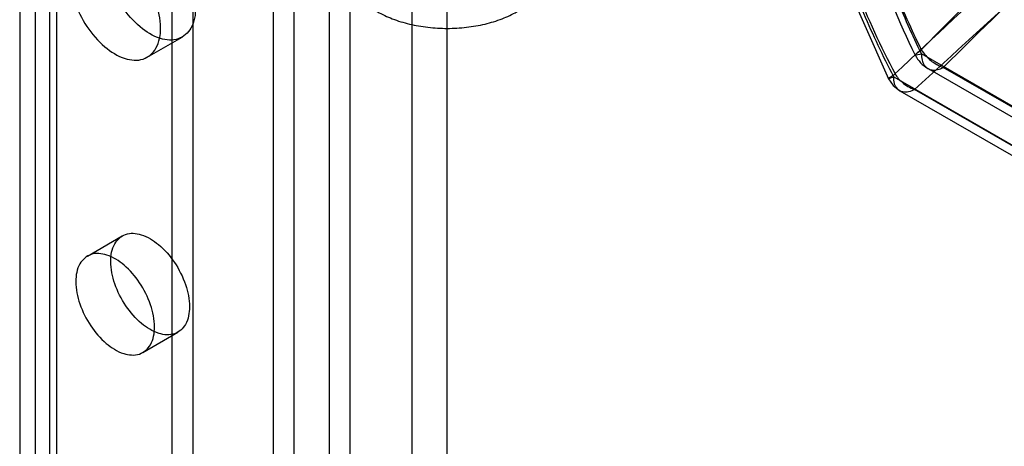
# Model space of a CAD drawing. Header units: millimetres. Extents: x 188 to 1028, y 131 to 1566.
# Tile 270 of 326: x 599 to 639, y 1308 to 1325. Entities that reach past the tile are written whole.
import ezdxf

# ---------------------------------------------------------------- set-up
doc = ezdxf.new("R2010")
doc.units = ezdxf.units.MM
doc.header["$LTSCALE"] = 110.325218
doc.layers.get('0').update_dxf_attribs({"linetype": 'CONTINUOUS'})

msp = doc.modelspace()

# ---------------------------------------------------------------- linework, layer by layer
at = {"color": 7, "linetype": 'CONTINUOUS'}
for p, q in [((609.663, 1565.991), (609.663, 633.546)), ((610.511, 633.056), (610.511, 1565.501)), ((612.774, 635.342), (612.774, 1564.195)), ((611.926, 1563.705), (611.926, 634.852)), ((616.699, 590.047), (616.699, 1546.988)), ((615.284, 589.23), (615.284, 1546.171)), ((600.046, 627.993), (600.046, 1333.86)), ((600.895, 1333.37), (600.895, 627.504)), ((599.402, 1332.962), (599.402, 659.755)), ((600.602, 1332.962), (600.602, 659.755)), ((606.41, 1329.369), (606.41, 684.863)), ((605.562, 1328.879), (605.562, 684.373)), ((604.564, 1323.464), (605.978, 1324.28)), ((641.893, 1320.128), (635.88, 1323.599)), ((642.162, 1319.533), (636.149, 1323.004)), ((642.78, 1319.579), (636.767, 1323.051)), ((634.766, 1322.668), (641.952, 1318.52)), ((642.875, 1317.96), (635.61, 1322.154)), ((635.011, 1322.106), (642.251, 1317.925)), ((602.139, 1315.416), (603.553, 1316.233)), ((604.389, 1311.519), (605.803, 1312.336))]:
    msp.add_line(p, q, dxfattribs=at)
for points in [[(630.88, 1335.798), (631.339, 1331.515), (632.587, 1327.038), (634.546, 1322.59)], [(634.547, 1322.59), (634.744, 1322.316), (635.012, 1322.106)]]:
    msp.add_lwpolyline(points, dxfattribs=at)
for centre, radius, start, end in [((1005.774, 959.424), 519.199, 133.97142, 135.43347), ((1096.075, 858.948), 652.958, 133.576535, 134.702479), ((1071.401, 859.477), 636.604, 132.128968, 133.299027), ((1169.69, 743.55), 787.416, 131.777179, 132.70857), ((636.799, 1324.13), 1.3, 206.1676, 240.0004)]:
    msp.add_arc(centre, radius, start, end, dxfattribs=at)
for points, knots in [([(631.078, 1336.2), (631.093, 1335.133), (631.287, 1332.928), (632.024, 1329.573), (633.194, 1326.146), (634.235, 1323.9), (634.815, 1322.787)], [0, 0, 0, 0, 0.227493, 0.472117, 0.73181, 1, 1, 1, 1]), ([(632.725, 1336.047), (632.725, 1335.271), (632.82, 1333.671), (633.215, 1331.24), (633.861, 1328.745), (634.744, 1326.231), (635.476, 1324.583), (635.878, 1323.766)], [0, 0, 0, 0, 0.182264, 0.375218, 0.577226, 0.786257, 1, 1, 1, 1]), ([(634.766, 1322.668), (634.33, 1323.504), (633.53, 1325.192), (632.559, 1327.773), (631.841, 1330.336), (631.39, 1332.832), (631.27, 1334.475), (631.261, 1335.271)], [0, 0, 0, 0, 0.214478, 0.424136, 0.626381, 0.818941, 1, 1, 1, 1]), ([(635.633, 1323.557), (634.984, 1324.876), (633.877, 1327.546), (632.811, 1331.617), (632.539, 1334.345), (632.539, 1335.661)], [0, 0, 0, 0, 0.350444, 0.686392, 1, 1, 1, 1]), ([(632.92, 1335.13), (632.92, 1334.401), (633.009, 1332.899), (633.381, 1330.617), (633.986, 1328.274), (634.816, 1325.914), (635.503, 1324.367), (635.88, 1323.599)], [0, 0, 0, 0, 0.182259, 0.375216, 0.57723, 0.786264, 1, 1, 1, 1]), ([(605.102, 1324.654), (605.102, 1325.007), (604.95, 1325.741), (604.453, 1326.732), (603.751, 1327.546), (602.963, 1328.057), (602.12, 1328.147), (601.499, 1327.595), (601.425, 1327.061), (601.425, 1326.777)], [0, 0, 0, 0, 0.162892, 0.338517, 0.507397, 0.652855, 0.765202, 0.869081, 1, 1, 1, 1]), ([(606.516, 1325.47), (606.516, 1325.188), (606.443, 1324.658), (605.832, 1324.105), (604.993, 1324.184), (604.204, 1324.689), (603.496, 1325.502), (602.993, 1326.498), (602.839, 1327.238), (602.839, 1327.593)], [0, 0, 0, 0, 0.130231, 0.233176, 0.344879, 0.489739, 0.658605, 0.836049, 1, 1, 1, 1]), ([(601.425, 1326.777), (601.425, 1326.424), (601.577, 1325.69), (602.074, 1324.699), (602.777, 1323.885), (603.564, 1323.374), (604.407, 1323.284), (605.028, 1323.835), (605.102, 1324.37), (605.102, 1324.654)], [0, 0, 0, 0, 0.162892, 0.338517, 0.507397, 0.652855, 0.765202, 0.869081, 1, 1, 1, 1]), ([(613.87, 1325.307), (614.064, 1325.195), (614.488, 1324.998), (615.178, 1324.788), (615.924, 1324.66), (616.699, 1324.616), (617.473, 1324.66), (618.219, 1324.788), (618.909, 1324.998), (619.333, 1325.195), (619.527, 1325.307)], [0, 0, 0, 0, 0.114384, 0.237605, 0.367158, 0.500006, 0.632853, 0.762403, 0.885621, 1, 1, 1, 1]), ([(635.88, 1323.599), (635.803, 1323.573), (635.48, 1323.473), (635.788, 1323.709), (635.878, 1323.766)], [0, 0, 0, 0, 0.431912, 1, 1, 1, 1]), ([(635.878, 1323.766), (635.987, 1323.593), (636.243, 1323.304), (636.581, 1323.117), (636.767, 1323.051)], [0, 0, 0, 0, 0.507892, 1, 1, 1, 1]), ([(635.88, 1323.599), (635.88, 1323.515), (635.896, 1323.356), (635.982, 1323.147), (636.129, 1322.998), (636.327, 1322.932), (636.55, 1322.952), (636.694, 1323.012), (636.767, 1323.051)], [0, 0, 0, 0, 0.191151, 0.356393, 0.504028, 0.650405, 0.812546, 1, 1, 1, 1]), ([(634.766, 1322.668), (634.732, 1322.643), (634.677, 1322.628), (634.607, 1322.606), (634.565, 1322.579), (634.539, 1322.6), (634.586, 1322.628), (634.626, 1322.666), (634.712, 1322.722), (634.784, 1322.764), (634.815, 1322.787)], [0, 0, 0, 0, 0.193491, 0.325928, 0.397622, 0.417982, 0.475516, 0.591642, 0.766658, 1, 1, 1, 1]), ([(635.61, 1322.154), (635.535, 1322.113), (635.377, 1322.049), (635.161, 1322.041), (635, 1322.104), (634.87, 1322.218), (634.778, 1322.413), (634.763, 1322.583), (634.766, 1322.668)], [0, 0, 0, 0, 0.212229, 0.387023, 0.500506, 0.613724, 0.788166, 1, 1, 1, 1]), ([(634.815, 1322.787), (634.897, 1322.66), (635.121, 1322.399), (635.417, 1322.225), (635.61, 1322.154)], [0, 0, 0, 0, 0.42735, 1, 1, 1, 1]), ([(603.087, 1315.203), (603.087, 1315.447), (603.15, 1315.905), (603.677, 1316.384), (604.401, 1316.317), (605.087, 1315.88), (605.703, 1315.173), (606.138, 1314.308), (606.269, 1313.669), (606.269, 1313.366)], [0, 0, 0, 0, 0.13017, 0.232831, 0.344397, 0.488683, 0.65935, 0.838372, 1, 1, 1, 1]), ([(604.855, 1312.549), (604.855, 1312.853), (604.724, 1313.49), (604.293, 1314.348), (603.686, 1315.051), (603.008, 1315.491), (602.281, 1315.575), (601.737, 1315.099), (601.673, 1314.633), (601.673, 1314.386)], [0, 0, 0, 0, 0.162131, 0.339201, 0.507548, 0.651229, 0.764083, 0.868455, 1, 1, 1, 1]), ([(606.269, 1313.366), (606.269, 1313.121), (606.206, 1312.662), (605.677, 1312.184), (604.951, 1312.253), (604.268, 1312.69), (603.655, 1313.393), (603.22, 1314.255), (603.087, 1314.895), (603.087, 1315.203)], [0, 0, 0, 0, 0.130231, 0.233176, 0.344879, 0.489739, 0.658605, 0.836049, 1, 1, 1, 1]), ([(601.673, 1314.386), (601.673, 1314.081), (601.804, 1313.446), (602.234, 1312.588), (602.842, 1311.883), (603.524, 1311.441), (604.253, 1311.364), (604.791, 1311.841), (604.855, 1312.304), (604.855, 1312.549)], [0, 0, 0, 0, 0.162892, 0.338517, 0.507397, 0.652855, 0.765202, 0.869081, 1, 1, 1, 1])]:
    msp.add_open_spline(points, degree=3, knots=knots, dxfattribs=at)

doc.saveas('drawing.dxf')
